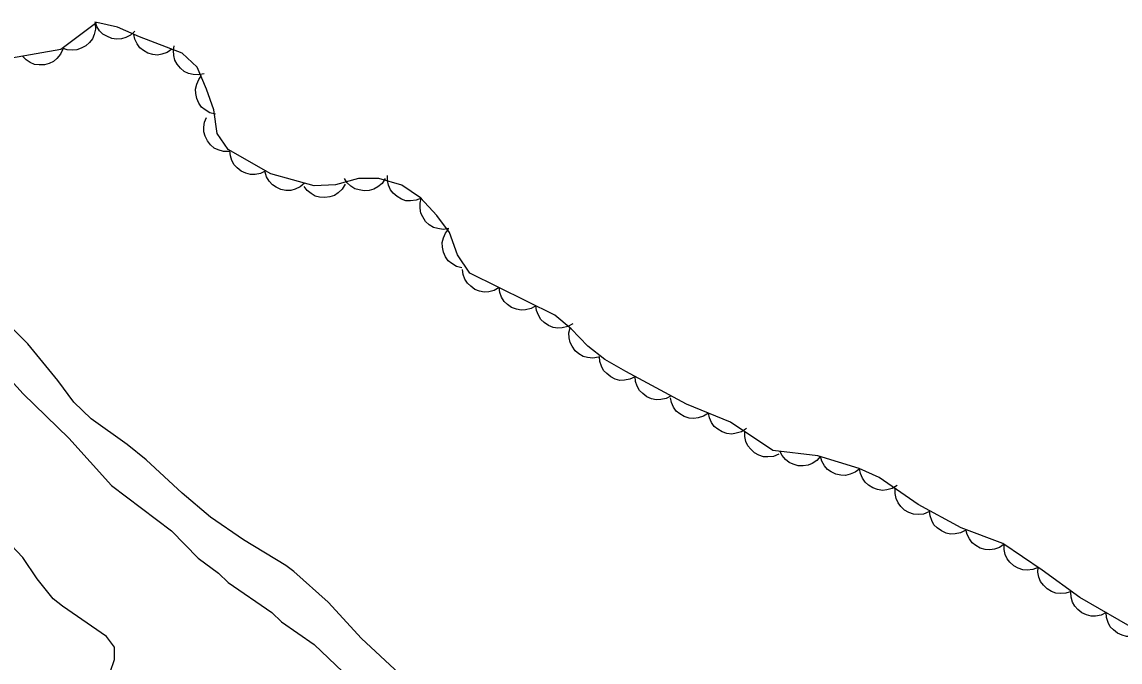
# Model space of a CAD drawing. Extents: x 336540 to 340074, y 5572036 to 5573747.
# Drawn here: x 338607.8 to 338688.2, y 5573254.8 to 5573301.7 of the extents above; entities that cross this region are included whole.
import ezdxf

# ---------------------------------------------------------------- set-up
doc = ezdxf.new("R2010")
doc.units = 0
for name, color, linetype in [('Niveau 2', 7, 'Continuous'), ('Niveau 4', 7, 'Continuous'), ('Niveau 44', 7, 'Continuous')]:
    doc.layers.add(name, color=color, linetype=linetype)

msp = doc.modelspace()

# ---------------------------------------------------------------- linework, layer by layer
at = {"layer": 'Niveau 2'}
msp.add_lwpolyline([(338635.44, 5573253.99), (338632.67, 5573256.55), (338630.24, 5573259.23), (338627.71, 5573261.46), (338627.13, 5573261.9), (338624.04, 5573263.77), (338621.62, 5573265.43), (338619.55, 5573267.2), (338616.9, 5573269.65), (338615.51, 5573270.76), (338612.87, 5573272.64), (338611.6, 5573273.87), (338610.44, 5573275.44), (338608.24, 5573278.13), (338605.23, 5573281.14)], dxfattribs=at)
at = {"layer": 'Niveau 4'}
for points in [[(338606.28, 5573276.25), (338607.9, 5573274.47), (338611.25, 5573271.23), (338614.37, 5573267.77), (338618.75, 5573264.44), (338620.71, 5573262.43), (338622.21, 5573261.33), (338622.9, 5573260.66), (338626.12, 5573258.45), (338626.81, 5573257.78), (338629.22, 5573256.12), (338631.3, 5573254.12)], [(338614.27, 5573254.09), (338614.59, 5573255.01), (338614.58, 5573255.92), (338613.99, 5573256.71), (338610.78, 5573258.92), (338610.09, 5573259.47), (338608.93, 5573260.93), (338607.88, 5573262.5), (338606.61, 5573263.84)]]:
    msp.add_lwpolyline(points, dxfattribs=at)
at = {"layer": 'Niveau 44'}
for points in [[(338689.61, 5573257.07), (338685.27, 5573259.57), (338682.53, 5573261.55), (338679.63, 5573263.51), (338676.6, 5573264.66), (338673.43, 5573266.37), (338670.59, 5573268.35), (338669.13, 5573269), (338666.09, 5573269.94), (338662.81, 5573270.33), (338659.7, 5573272.4), (338656.48, 5573273.71), (338652.03, 5573276.11), (338650.5, 5573276.98), (338649.25, 5573277.96), (338648.03, 5573279.22), (338646.84, 5573280.24), (338640.62, 5573283.3), (338639.7, 5573284.64), (338639.12, 5573286.29), (338638.18, 5573287.54), (338637, 5573288.83), (338635.63, 5573289.75), (338633.95, 5573290.23), (338632.45, 5573290.23), (338630.76, 5573289.78), (338629.22, 5573289.69), (338626.03, 5573290.58), (338622.9, 5573292.35), (338622.1, 5573293.54), (338621.87, 5573295.26), (338621.32, 5573296.79), (338620.63, 5573298.4), (338619.55, 5573299.41), (338616.41, 5573300.62), (338614.81, 5573301.32), (338613.29, 5573301.67), (338610.65, 5573299.69), (338607.05, 5573299.04)], [(338613.18, 5573301.59), (338613.2, 5573301.17), (338613.1, 5573300.78), (338612.98, 5573300.47), (338612.76, 5573300.19), (338612.48, 5573299.95), (338612.14, 5573299.77), (338611.84, 5573299.65), (338611.49, 5573299.63), (338611.12, 5573299.67), (338610.78, 5573299.79)], [(338616.08, 5573301.03), (338615.77, 5573300.74), (338615.41, 5573300.56), (338615.09, 5573300.46), (338614.74, 5573300.45), (338614.38, 5573300.5), (338614.02, 5573300.65), (338613.74, 5573300.8), (338613.49, 5573301.06), (338613.29, 5573301.37), (338613.16, 5573301.7)], [(338618.79, 5573299.7), (338618.45, 5573299.46), (338618.06, 5573299.34), (338617.74, 5573299.28), (338617.39, 5573299.32), (338617.04, 5573299.42), (338616.71, 5573299.61), (338616.44, 5573299.81), (338616.24, 5573300.1), (338616.08, 5573300.43), (338616, 5573300.78)], [(338621.15, 5573297.91), (338620.74, 5573297.82), (338620.34, 5573297.85), (338620.01, 5573297.92), (338619.7, 5573298.08), (338619.41, 5573298.31), (338619.18, 5573298.62), (338619.01, 5573298.9), (338618.93, 5573299.24), (338618.9, 5573299.61), (338618.96, 5573299.96)], [(338610.81, 5573299.72), (338610.64, 5573299.34), (338610.37, 5573299.03), (338610.13, 5573298.81), (338609.81, 5573298.66), (338609.45, 5573298.56), (338609.07, 5573298.56), (338608.74, 5573298.59), (338608.42, 5573298.73), (338608.11, 5573298.93), (338607.86, 5573299.19)], [(338621.98, 5573294.95), (338621.58, 5573295.05), (338621.23, 5573295.26), (338620.97, 5573295.47), (338620.77, 5573295.76), (338620.62, 5573296.09), (338620.55, 5573296.47), (338620.53, 5573296.79), (338620.61, 5573297.14), (338620.76, 5573297.48), (338620.97, 5573297.77)], [(338622.99, 5573292.21), (338622.57, 5573292.21), (338622.19, 5573292.33), (338621.89, 5573292.47), (338621.62, 5573292.7), (338621.39, 5573292.99), (338621.23, 5573293.34), (338621.13, 5573293.65), (338621.13, 5573294), (338621.18, 5573294.37), (338621.32, 5573294.7)], [(338625.66, 5573290.79), (338625.28, 5573290.61), (338624.88, 5573290.54), (338624.55, 5573290.53), (338624.21, 5573290.62), (338623.87, 5573290.77), (338623.58, 5573291.01), (338623.35, 5573291.24), (338623.19, 5573291.56), (338623.07, 5573291.91), (338623.04, 5573292.27)], [(338628.5, 5573289.89), (338628.19, 5573289.62), (338627.81, 5573289.46), (338627.5, 5573289.37), (338627.14, 5573289.37), (338626.78, 5573289.44), (338626.43, 5573289.6), (338626.15, 5573289.77), (338625.92, 5573290.04), (338625.73, 5573290.35), (338625.62, 5573290.7)], [(338637.06, 5573288.79), (338636.67, 5573288.64), (338636.26, 5573288.6), (338635.93, 5573288.61), (338635.6, 5573288.73), (338635.28, 5573288.91), (338635, 5573289.17), (338634.79, 5573289.42), (338634.65, 5573289.74), (338634.57, 5573290.1), (338634.57, 5573290.46)], [(338631.47, 5573289.82), (338631.26, 5573289.46), (338630.96, 5573289.19), (338630.69, 5573289), (338630.35, 5573288.89), (338629.99, 5573288.84), (338629.61, 5573288.88), (338629.29, 5573288.95), (338628.98, 5573289.13), (338628.7, 5573289.36), (338628.48, 5573289.65)], [(338634.42, 5573290.23), (338634.18, 5573289.88), (338633.87, 5573289.63), (338633.58, 5573289.46), (338633.24, 5573289.37), (338632.88, 5573289.33), (338632.5, 5573289.4), (338632.18, 5573289.49), (338631.89, 5573289.68), (338631.62, 5573289.93), (338631.42, 5573290.23)], [(338639.07, 5573286.57), (338638.66, 5573286.51), (338638.26, 5573286.57), (338637.94, 5573286.66), (338637.64, 5573286.85), (338637.37, 5573287.1), (338637.16, 5573287.42), (338637.02, 5573287.71), (338636.96, 5573288.06), (338636.96, 5573288.43), (338637.05, 5573288.78)], [(338640.03, 5573283.69), (338639.63, 5573283.8), (338639.28, 5573284.01), (338639.03, 5573284.22), (338638.83, 5573284.51), (338638.68, 5573284.85), (338638.61, 5573285.22), (338638.59, 5573285.55), (338638.68, 5573285.89), (338638.82, 5573286.23), (338639.04, 5573286.52)], [(338642.76, 5573282.25), (338642.39, 5573282.04), (338642, 5573281.95), (338641.67, 5573281.92), (338641.32, 5573281.99), (338640.98, 5573282.12), (338640.67, 5573282.35), (338640.43, 5573282.57), (338640.25, 5573282.87), (338640.11, 5573283.22), (338640.07, 5573283.57)], [(338645.45, 5573280.92), (338645.09, 5573280.72), (338644.69, 5573280.63), (338644.36, 5573280.6), (338644.02, 5573280.67), (338643.67, 5573280.8), (338643.36, 5573281.02), (338643.12, 5573281.24), (338642.94, 5573281.55), (338642.81, 5573281.89), (338642.76, 5573282.25)], [(338648.14, 5573279.6), (338647.78, 5573279.39), (338647.38, 5573279.3), (338647.05, 5573279.27), (338646.71, 5573279.34), (338646.36, 5573279.48), (338646.05, 5573279.7), (338645.81, 5573279.92), (338645.63, 5573280.22), (338645.5, 5573280.57), (338645.45, 5573280.92)], [(338650.04, 5573277.15), (338649.62, 5573277.08), (338649.22, 5573277.13), (338648.9, 5573277.21), (338648.6, 5573277.39), (338648.32, 5573277.63), (338648.1, 5573277.95), (338647.95, 5573278.24), (338647.88, 5573278.58), (338647.87, 5573278.95), (338647.95, 5573279.3)], [(338652.71, 5573275.72), (338652.33, 5573275.54), (338651.93, 5573275.47), (338651.6, 5573275.46), (338651.26, 5573275.55), (338650.93, 5573275.71), (338650.63, 5573275.95), (338650.4, 5573276.18), (338650.24, 5573276.49), (338650.13, 5573276.85), (338650.1, 5573277.21)], [(338655.36, 5573274.32), (338654.99, 5573274.12), (338654.59, 5573274.05), (338654.26, 5573274.03), (338653.92, 5573274.11), (338653.58, 5573274.26), (338653.27, 5573274.49), (338653.04, 5573274.72), (338652.87, 5573275.03), (338652.75, 5573275.38), (338652.72, 5573275.74)], [(338658.08, 5573273.06), (338657.73, 5573272.83), (338657.34, 5573272.71), (338657.01, 5573272.66), (338656.67, 5573272.7), (338656.31, 5573272.81), (338655.99, 5573273.01), (338655.73, 5573273.21), (338655.53, 5573273.5), (338655.37, 5573273.84), (338655.3, 5573274.19)], [(338660.86, 5573271.93), (338660.51, 5573271.7), (338660.12, 5573271.58), (338659.79, 5573271.53), (338659.44, 5573271.57), (338659.09, 5573271.68), (338658.77, 5573271.88), (338658.51, 5573272.08), (338658.31, 5573272.37), (338658.15, 5573272.71), (338658.08, 5573273.06)], [(338663.24, 5573270.05), (338662.85, 5573269.89), (338662.44, 5573269.85), (338662.11, 5573269.86), (338661.78, 5573269.98), (338661.46, 5573270.15), (338661.18, 5573270.42), (338660.97, 5573270.66), (338660.83, 5573270.99), (338660.74, 5573271.35), (338660.74, 5573271.71)], [(338666.3, 5573269.92), (338666.02, 5573269.6), (338665.68, 5573269.38), (338665.38, 5573269.24), (338665.03, 5573269.2), (338664.66, 5573269.21), (338664.29, 5573269.32), (338663.99, 5573269.44), (338663.72, 5573269.67), (338663.48, 5573269.95), (338663.32, 5573270.27)], [(338669.16, 5573268.99), (338668.83, 5573268.73), (338668.45, 5573268.58), (338668.13, 5573268.5), (338667.78, 5573268.51), (338667.42, 5573268.59), (338667.08, 5573268.76), (338666.8, 5573268.94), (338666.58, 5573269.21), (338666.39, 5573269.53), (338666.29, 5573269.88)], [(338671.9, 5573267.77), (338671.54, 5573267.55), (338671.15, 5573267.44), (338670.82, 5573267.4), (338670.47, 5573267.46), (338670.12, 5573267.58), (338669.8, 5573267.79), (338669.55, 5573268), (338669.36, 5573268.29), (338669.22, 5573268.63), (338669.15, 5573268.99)], [(338674.22, 5573265.82), (338673.83, 5573265.67), (338673.43, 5573265.64), (338673.1, 5573265.66), (338672.77, 5573265.78), (338672.45, 5573265.96), (338672.17, 5573266.23), (338671.97, 5573266.48), (338671.84, 5573266.81), (338671.76, 5573267.17), (338671.76, 5573267.53)], [(338676.92, 5573264.49), (338676.55, 5573264.29), (338676.15, 5573264.22), (338675.82, 5573264.2), (338675.48, 5573264.28), (338675.14, 5573264.43), (338674.84, 5573264.67), (338674.6, 5573264.89), (338674.44, 5573265.2), (338674.32, 5573265.55), (338674.28, 5573265.91)], [(338679.75, 5573263.47), (338679.4, 5573263.23), (338679.02, 5573263.1), (338678.69, 5573263.04), (338678.34, 5573263.07), (338677.99, 5573263.17), (338677.66, 5573263.37), (338677.4, 5573263.56), (338677.19, 5573263.85), (338677.02, 5573264.18), (338676.94, 5573264.53)], [(338682.22, 5573261.76), (338681.83, 5573261.61), (338681.43, 5573261.57), (338681.1, 5573261.59), (338680.76, 5573261.7), (338680.44, 5573261.88), (338680.16, 5573262.15), (338679.95, 5573262.39), (338679.82, 5573262.72), (338679.73, 5573263.08), (338679.73, 5573263.44)], [(338684.66, 5573260.01), (338684.26, 5573259.87), (338683.86, 5573259.85), (338683.53, 5573259.87), (338683.2, 5573260), (338682.88, 5573260.19), (338682.61, 5573260.46), (338682.41, 5573260.72), (338682.29, 5573261.05), (338682.21, 5573261.41), (338682.23, 5573261.77)], [(338687.21, 5573258.45), (338686.84, 5573258.27), (338686.44, 5573258.2), (338686.11, 5573258.19), (338685.77, 5573258.29), (338685.43, 5573258.44), (338685.14, 5573258.69), (338684.91, 5573258.92), (338684.75, 5573259.23), (338684.64, 5573259.59), (338684.61, 5573259.95)], [(338689.81, 5573256.95), (338689.44, 5573256.77), (338689.04, 5573256.71), (338688.71, 5573256.7), (338688.37, 5573256.79), (338688.03, 5573256.95), (338687.74, 5573257.19), (338687.51, 5573257.42), (338687.35, 5573257.74), (338687.24, 5573258.09), (338687.21, 5573258.45)]]:
    msp.add_lwpolyline(points, dxfattribs=at)

doc.saveas('drawing.dxf')
